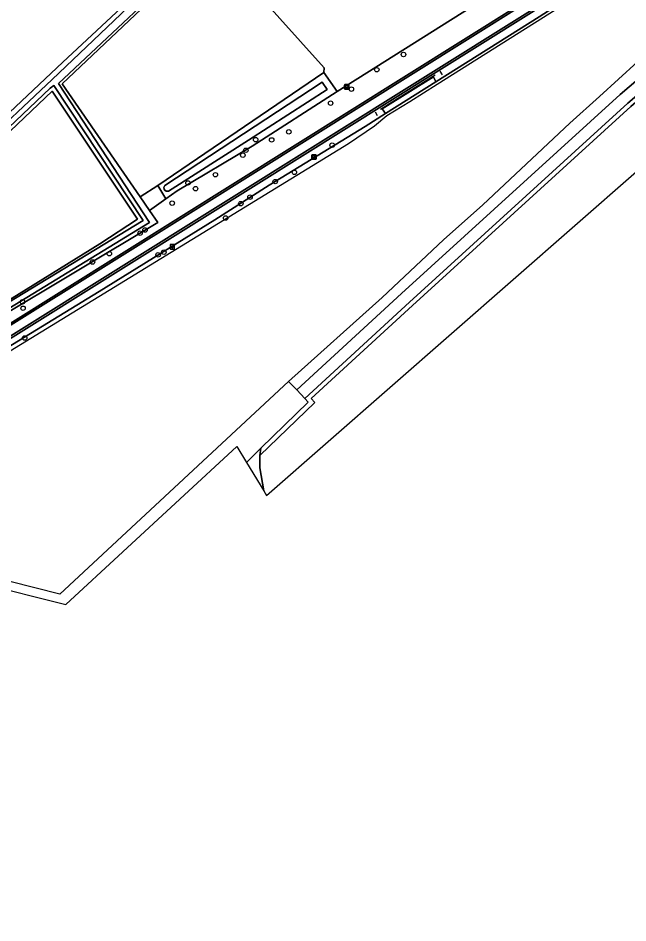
# Model space of a CAD drawing. Extents: x 164494 to 166241, y 382475 to 384495.
# Drawn here: x 165864.2 to 165998.1, y 382510.2 to 382708.9 of the extents above; entities that cross this region are included whole.
import ezdxf

# ---------------------------------------------------------------- set-up
doc = ezdxf.new("R2010")
doc.units = 0
for name, color, linetype in [('IMGEO_Berm_groen', 7, 'Continuous'), ('IMGEO_Berm_open', 7, 'Continuous'), ('IMGEO_Boom', 7, 'Continuous'), ('IMGEO_Fietspad_gesloten', 7, 'Continuous'), ('IMGEO_Fietspad_halfverhard', 7, 'Continuous'), ('IMGEO_Grasland_agrarisch', 7, 'Continuous'), ('IMGEO_Grasland_overig', 7, 'Continuous'), ('IMGEO_Groenvoorziening', 7, 'Continuous'), ('IMGEO_Hectometerpaal', 7, 'Continuous'), ('IMGEO_Hek', 7, 'Continuous'), ('IMGEO_Loofbos', 7, 'Continuous'), ('IMGEO_Oever', 7, 'Continuous'), ('IMGEO_Rijbaan_lokaal_onverhard', 7, 'Continuous'), ('IMGEO_Rijbaan_lokaal_open', 7, 'Continuous'), ('IMGEO_Verklikker', 7, 'Continuous'), ('IMGEO_Voetpad_open', 7, 'Continuous'), ('IMGEO_Waterloop', 7, 'Continuous')]:
    doc.layers.add(name, color=color, linetype=linetype)

msp = doc.modelspace()

# ---------------------------------------------------------------- linework, layer by layer
at = {"layer": 'IMGEO_Berm_groen'}
msp.add_lwpolyline([(166023.43, 382707.54), (166022.87, 382708.36), (166015.2, 382703.18), (166009.08, 382699.13), (166004.47, 382695.66), (165998.09, 382690.22), (165950.17, 382646.52), (165927.17, 382625.41), (165927.95, 382624.55), (165917.55, 382614.46), (165917.32, 382612.84), (165929.35, 382624.51), (165928.58, 382625.35), (165950.84, 382645.78), (165998.76, 382689.47), (166005.1, 382694.88), (166009.66, 382698.32), (166015.76, 382702.35)], close=True, dxfattribs=at)
at = {"layer": 'IMGEO_Berm_open'}
for points in [[(166090.25, 382785.18), (166090.25, 382785.18), (166029.41, 382746.41), (165974.55, 382711.98), (165861.9, 382641.5), (165827.39, 382620.25), (165795.83, 382600.56), (165774.4, 382587.35), (165760.41, 382578.47)], [(165760.65, 382578.14), (165774.58, 382586.97), (165796.04, 382600.2), (165827.6, 382619.88), (165862.1, 382641.17), (165904.44, 382667.59), (165974.83, 382711.66), (166029.55, 382746.08), (166090.3, 382784.45), (166090.25, 382785.18)], [(166090.47, 382782.19), (166030.64, 382744.38), (165976.14, 382710.15), (165863.19, 382639.48), (165828.35, 382617.99), (165797.08, 382598.49), (165776.28, 382585.67), (165761.69, 382576.43)], [(165761.88, 382576.05), (165776.65, 382585.44), (165797.31, 382598.15), (165828.51, 382617.61), (165863.7, 382639.32), (165905.74, 382665.55), (165976.39, 382709.8), (166030.87, 382744.07), (166090.51, 382781.65), (166090.47, 382782.11), (166090.47, 382782.19)]]:
    msp.add_lwpolyline(points, dxfattribs=at)
at = {"layer": 'IMGEO_Boom'}
for centre in [(165948.86, 382700.91), (165942.99, 382697.57), (165937.42, 382693.31), (165932.84, 382690.23), (165923.66, 382683.92), (165916.39, 382682.22), (165919.89, 382682.16), (165933.19, 382681.01), (165913.57, 382678.81), (165914.23, 382679.89), (165907.55, 382674.51), (165924.9, 382675.05), (165901.52, 382672.71), (165920.68, 382673.01), (165903.18, 382671.45), (165915.14, 382669.6), (165898.05, 382668.28), (165913.12, 382668.16), (165909.8, 382665.02), (165891, 382661.67), (165892.09, 382662.37), (165884.24, 382657.18), (165894.96, 382656.93), (165896.21, 382657.51), (165880.55, 382655.36), (165865.17, 382646.61), (165865.3, 382645.2), (165865.64, 382638.67)]:
    msp.add_circle(centre, 0.489, dxfattribs=at)
at = {"layer": 'IMGEO_Fietspad_gesloten'}
for points in [[(166090.3, 382784.45), (166029.55, 382746.08), (165974.83, 382711.66), (165904.44, 382667.59), (165862.1, 382641.17), (165827.6, 382619.88), (165796.04, 382600.2), (165774.58, 382586.97), (165760.65, 382578.14)], [(165761.69, 382576.43), (165776.28, 382585.67), (165797.08, 382598.49), (165828.35, 382617.99), (165863.19, 382639.48), (165976.14, 382710.15), (166030.64, 382744.38), (166090.47, 382782.19), (166090.3, 382784.45)]]:
    msp.add_lwpolyline(points, dxfattribs=at)
at = {"layer": 'IMGEO_Fietspad_halfverhard'}
msp.add_lwpolyline([(166002.87, 382697.65), (165996.41, 382692.13), (165948.44, 382648.4), (165925.44, 382627.29), (165927.17, 382625.41), (165950.17, 382646.52), (165998.09, 382690.22), (166004.47, 382695.66)], dxfattribs=at)
at = {"layer": 'IMGEO_Grasland_agrarisch'}
for points in [[(165946.34, 382766.54), (165947.01, 382771.3), (165921.59, 382797.59), (165912.24, 382789.4), (165909.15, 382786.7), (165895.87, 382774.52), (165869.26, 382750), (165858.72, 382740.29), (165825.99, 382708.56), (165829.97, 382703.47), (165850.7, 382677.28), (165851.5, 382676.28), (165854.33, 382679.12), (165854.11, 382679.49), (165854.49, 382680.85), (165874.03, 382699.25), (165903.86, 382727.02)], [(165894.88, 382672.15), (165931.34, 382696.95), (165931.42, 382698.02), (165906.73, 382725.48), (165905.98, 382724.85), (165873.89, 382694.45), (165891.02, 382669.65)], [(165839.96, 382633.8), (165860.76, 382646.12), (165882.17, 382659.32), (165890.4, 382664.79), (165871.71, 382692.85), (165856.35, 382678.28), (165855.51, 382678.28), (165854.74, 382678.55), (165854.47, 382678.9), (165854.33, 382679.12), (165851.5, 382676.28), (165852.17, 382675.43), (165821.5, 382645.26), (165820.55, 382643.46), (165760.9, 382592.62), (165750.79, 382585.53), (165753.64, 382581.48), (165758.64, 382583.81), (165791.72, 382604.98), (165834.57, 382630.78)]]:
    msp.add_lwpolyline(points, close=True, dxfattribs=at)
at = {"layer": 'IMGEO_Grasland_overig'}
msp.add_lwpolyline([(165896.65, 382669.23), (165894.88, 382672.15), (165891.02, 382669.65), (165893.07, 382666.69)], close=True, dxfattribs=at)
at = {"layer": 'IMGEO_Groenvoorziening'}
for points in [[(166089.95, 382789.28), (166050.76, 382764.85), (166005.7, 382736.98), (165974.15, 382717.99), (165934.27, 382692.82), (165915.64, 382680.8), (165899.16, 382670.95), (165896.65, 382669.23), (165893.07, 382666.69), (165894.9, 382664.04), (165841.31, 382632), (165839.96, 382633.8), (165834.57, 382630.78), (165834.6, 382628.24), (165761.36, 382580.48), (165758.64, 382583.81), (165753.64, 382581.48), (165748.4, 382579.04), (165747.51, 382571.66), (165747.36, 382570.43)], [(165760.41, 382578.47), (165774.4, 382587.35), (165795.83, 382600.56), (165827.39, 382620.25), (165861.9, 382641.5), (165974.55, 382711.98), (166029.41, 382746.41), (166090.25, 382785.18), (166090.25, 382785.18), (166090.19, 382786.02), (166089.95, 382789.28), (166089.95, 382789.28)], [(165692.92, 382535.35), (165692.95, 382535.36), (165693.02, 382535.41), (165736.42, 382560.07), (165751.94, 382568.93), (165797.05, 382596.87), (165838.04, 382622.04), (165882.02, 382648.91), (165907.41, 382664.63), (165919.33, 382672.2), (165940.41, 382685.1), (165944.92, 382687.94), (165944.18, 382688.99), (165955.45, 382696.01), (165955.98, 382694.9), (165978.62, 382709.16), (166000, 382723), (166010.15, 382729.57), (166043.64, 382750), (166054.81, 382756.81), (166090.65, 382779.7), (166090.51, 382781.65)], [(166090.51, 382781.65), (166030.87, 382744.07), (165976.39, 382709.8), (165905.74, 382665.55), (165863.7, 382639.32), (165828.51, 382617.61), (165797.31, 382598.15), (165776.65, 382585.44), (165761.88, 382576.05)], [(165613.91, 382510.24), (165632.61, 382512.73), (165635.88, 382513.33), (165647.67, 382516.12), (165656.38, 382518.59), (165674.45, 382525.44), (165680.46, 382528.23), (165686.34, 382529.03), (165689.39, 382527.86), (165689.58, 382527.95), (165689.92, 382528.1), (165693.73, 382529.78), (165693.96, 382529.89), (165694.24, 382530.01), (165695.26, 382533.46), (165936.75, 382681.38), (165942.47, 382685.23), (165945.21, 382687.52), (165950.28, 382690.61), (165956.22, 382694.41), (166090.69, 382779.16), (166090.65, 382779.7)], [(166000, 382723), (165978.62, 382709.16), (165955.98, 382694.9), (165944.92, 382687.94), (165940.41, 382685.1), (165919.33, 382672.2), (165907.41, 382664.63), (165882.02, 382648.91), (165838.04, 382622.04), (165797.05, 382596.87), (165751.94, 382568.93), (165736.42, 382560.07), (165693.02, 382535.41)], [(165918.19, 382605.09), (165918.8, 382604.09), (166000, 382675.25), (166027.18, 382699.07), (166027.18, 382699.07), (166026.29, 382703.31), (166023.43, 382707.54), (166015.76, 382702.35), (166009.66, 382698.32), (166005.1, 382694.88), (165998.76, 382689.47), (165950.84, 382645.78), (165928.58, 382625.35), (165929.35, 382624.51), (165917.32, 382612.84), (165917.29, 382612.65), (165917.29, 382610.15), (165918.19, 382605.09)], [(166000.22, 382699.28), (165991.93, 382691.68), (165985.41, 382685.82), (165966.27, 382667.93), (165957.67, 382660.19), (165944.14, 382647.59), (165923.62, 382629.11), (165925.44, 382627.29), (165948.44, 382648.4), (165996.41, 382692.13), (166002.87, 382697.65)]]:
    msp.add_lwpolyline(points, dxfattribs=at)
at = {"layer": 'IMGEO_Hectometerpaal'}
for p, q in [((165897.59, 382659.11), (165897.59, 382658.27)), ((165897.59, 382659.11), (165897.59, 382658.27)), ((165898.51, 382659.19), (165897.66, 382659.19)), ((165898.51, 382659.19), (165897.66, 382659.19)), ((165898.59, 382658.28), (165898.59, 382659.12)), ((165898.59, 382658.28), (165898.59, 382659.12)), ((165897.67, 382658.19), (165898.52, 382658.19)), ((165897.67, 382658.19), (165898.52, 382658.19))]:
    msp.add_line(p, q, dxfattribs=at)
msp.add_lwpolyline([(165898.12, 382658.34), (165898.06, 382658.34), (165898.06, 382658.64), (165897.84, 382658.64), (165897.84, 382658.91), (165898.34, 382658.91), (165898.34, 382658.64), (165898.12, 382658.64), (165898.12, 382658.34)], dxfattribs=at)
for centre, start, end in [((165897.67, 382659.12), 92.4484, 184.2845), ((165897.67, 382659.12), 92.4484, 184.2845), ((165898.51, 382659.12), 2.4484, 94.2845), ((165898.51, 382659.12), 2.4484, 94.2845), ((165897.67, 382658.27), 182.4484, 274.2845), ((165897.67, 382658.27), 182.4484, 274.2845), ((165898.51, 382658.27), 272.4484, 4.2845), ((165898.51, 382658.27), 272.4484, 4.2845)]:
    msp.add_arc(centre, 0.0779, start, end, dxfattribs=at)
at = {"layer": 'IMGEO_Hek'}
for points in [[(165957.44, 382696.43), (165956.93, 382697.24)], [(165943.8, 382688.92), (165955.81, 382696.46)], [(165942.61, 382688.29), (165943.1, 382687.52)]]:
    msp.add_lwpolyline(points, dxfattribs=at)
at = {"layer": 'IMGEO_Loofbos'}
msp.add_lwpolyline([(166048.5, 382863.1), (165981.27, 382800.31), (165946.34, 382766.54), (165903.86, 382727.02), (165905.98, 382724.85), (165906.73, 382725.48), (165931.42, 382698.02), (165931.34, 382696.95), (165934.27, 382692.82), (165974.15, 382717.99), (166005.7, 382736.98)], dxfattribs=at)
at = {"layer": 'IMGEO_Oever'}
for points in [[(165905.98, 382724.85), (165903.86, 382727.02), (165874.03, 382699.25), (165854.49, 382680.85), (165854.11, 382679.49), (165854.33, 382679.12), (165854.47, 382678.9), (165854.74, 382678.55), (165855.51, 382678.28), (165856.35, 382678.28), (165871.71, 382692.85), (165890.4, 382664.79), (165882.17, 382659.32), (165860.76, 382646.12), (165839.96, 382633.8), (165841.31, 382632), (165894.9, 382664.04), (165893.07, 382666.69), (165891.02, 382669.65), (165873.89, 382694.45)], [(165903.86, 382725.88), (165904.46, 382725.7), (165904.98, 382725.18), (165905.12, 382724.79), (165905.1, 382724.6), (165873.09, 382694.57), (165893.09, 382664), (165841.77, 382632.73), (165840.96, 382633.67), (165891.68, 382664.43), (165872.06, 382694.07), (165871.26, 382693.53), (165856.03, 382679.08), (165855.65, 382679.08), (165855.23, 382679.22), (165855.12, 382679.35), (165855, 382679.56), (165855.14, 382679.94), (165871.72, 382695.4), (165903.36, 382725.62)], [(165934.27, 382692.82), (165931.34, 382696.95), (165894.88, 382672.15), (165896.65, 382669.23), (165899.16, 382670.95), (165915.64, 382680.8)], [(165896.19, 382671.72), (165896.41, 382672.13), (165930.96, 382694.86), (165932.11, 382693.24), (165914.84, 382682.09), (165897.23, 382670.89), (165896.74, 382670.91), (165896.47, 382671.09), (165896.31, 382671.31)]]:
    msp.add_lwpolyline(points, close=True, dxfattribs=at)
at = {"layer": 'IMGEO_Rijbaan_lokaal_onverhard'}
msp.add_lwpolyline([(165918.19, 382605.09), (165917.29, 382610.15), (165917.29, 382612.65), (165917.32, 382612.84), (165917.55, 382614.46), (165914.35, 382611.36), (165918.19, 382605.09)], dxfattribs=at)
at = {"layer": 'IMGEO_Rijbaan_lokaal_open'}
msp.add_lwpolyline([(165827.74, 382592), (165855.96, 382584.87), (165874.67, 382580.13), (165912.24, 382614.81), (165914.35, 382611.36), (165917.55, 382614.46), (165927.95, 382624.55), (165927.17, 382625.41), (165925.44, 382627.29), (165923.62, 382629.11), (165873.39, 382582.44), (165829.96, 382593.38), (165827.74, 382592)], dxfattribs=at)
at = {"layer": 'IMGEO_Verklikker'}
for p, q in [((165935.88, 382693.41), (165935.88, 382694.21)), ((165935.88, 382694.21), (165935.88, 382693.41)), ((165935.98, 382694.31), (165936.77, 382694.31)), ((165936.77, 382694.31), (165935.98, 382694.31)), ((165936.77, 382693.31), (165935.98, 382693.31)), ((165935.98, 382693.31), (165936.77, 382693.31)), ((165936.87, 382694.21), (165936.87, 382693.41)), ((165936.87, 382693.41), (165936.87, 382694.21)), ((165928.71, 382678), (165928.71, 382678.8)), ((165928.71, 382678.8), (165928.71, 382678)), ((165928.81, 382678.9), (165929.6, 382678.9)), ((165929.6, 382678.9), (165928.81, 382678.9)), ((165929.6, 382677.9), (165928.81, 382677.9)), ((165928.81, 382677.9), (165929.6, 382677.9)), ((165929.7, 382678.8), (165929.7, 382678)), ((165929.7, 382678), (165929.7, 382678.8))]:
    msp.add_line(p, q, dxfattribs=at)
for points in [[(165935.98, 382694.04), (165936.76, 382694.04), (165936.76, 382693.58), (165935.98, 382693.58), (165935.98, 382694.04)], [(165936.04, 382693.98), (165936.04, 382693.64), (165936.7, 382693.64), (165936.7, 382693.98), (165936.04, 382693.98)], [(165928.82, 382678.63), (165929.6, 382678.63), (165929.6, 382678.17), (165928.82, 382678.17), (165928.82, 382678.63)], [(165928.88, 382678.57), (165928.88, 382678.23), (165929.54, 382678.23), (165929.54, 382678.57), (165928.88, 382678.57)]]:
    msp.add_lwpolyline(points, dxfattribs=at)
for centre, start, end in [((165935.98, 382694.21), 90, 180), ((165935.98, 382694.21), 90, 180), ((165935.98, 382693.41), 180, 270), ((165935.98, 382693.41), 180, 270), ((165936.77, 382694.21), 0, 90), ((165936.77, 382694.21), 360, 90), ((165936.77, 382693.41), 270, 0), ((165936.77, 382693.41), 270, 0), ((165928.81, 382678.8), 90, 180), ((165928.81, 382678.8), 90, 180), ((165928.81, 382678), 180, 270), ((165928.81, 382678), 180, 270), ((165929.6, 382678.8), 0, 90), ((165929.6, 382678.8), 360, 90), ((165929.6, 382678), 270, 0), ((165929.6, 382678), 270, 0)]:
    msp.add_arc(centre, 0.1, start, end, dxfattribs=at)
at = {"layer": 'IMGEO_Voetpad_open'}
msp.add_lwpolyline([(165955.45, 382696.01), (165944.18, 382688.99), (165944.92, 382687.94), (165955.98, 382694.9)], close=True, dxfattribs=at)
at = {"layer": 'IMGEO_Waterloop'}
for points in [[(165613.91, 382510.24), (165632.61, 382512.73), (165635.88, 382513.33), (165647.67, 382516.12), (165656.38, 382518.59), (165674.45, 382525.44), (165680.46, 382528.23), (165686.34, 382529.03), (165689.39, 382527.86), (165689.58, 382527.95), (165689.92, 382528.1), (165693.73, 382529.78), (165693.96, 382529.89), (165694.24, 382530.01), (165695.26, 382533.46), (165936.75, 382681.38), (165942.47, 382685.23), (165945.21, 382687.52), (165950.28, 382690.61), (165956.22, 382694.41), (166090.69, 382779.16)], [(166000.22, 382699.28), (165991.93, 382691.68), (165985.41, 382685.82), (165966.27, 382667.93), (165957.67, 382660.19), (165944.14, 382647.59), (165923.62, 382629.11), (165873.39, 382582.44), (165829.96, 382593.38), (165827.42, 382594.02), (165826.23, 382593.72), (165813.38, 382585.99), (165812.48, 382585.45), (165732.44, 382536.45), (165721.06, 382529.75), (165701.27, 382518.2)]]:
    msp.add_lwpolyline(points, dxfattribs=at)
for points in [[(165871.72, 382695.4), (165855.14, 382679.94), (165855, 382679.56), (165855.12, 382679.35), (165855.23, 382679.22), (165855.65, 382679.08), (165856.03, 382679.08), (165871.26, 382693.53), (165872.06, 382694.07), (165891.68, 382664.43), (165840.96, 382633.67), (165841.77, 382632.73), (165893.09, 382664), (165873.09, 382694.57), (165905.1, 382724.6), (165905.12, 382724.79), (165904.98, 382725.18), (165904.46, 382725.7), (165903.86, 382725.88), (165903.36, 382725.62)], [(165896.19, 382671.72), (165896.31, 382671.31), (165896.47, 382671.09), (165896.74, 382670.91), (165897.23, 382670.89), (165914.84, 382682.09), (165932.11, 382693.24), (165930.96, 382694.86), (165896.41, 382672.13)]]:
    msp.add_lwpolyline(points, close=True, dxfattribs=at)

doc.saveas('drawing.dxf')
